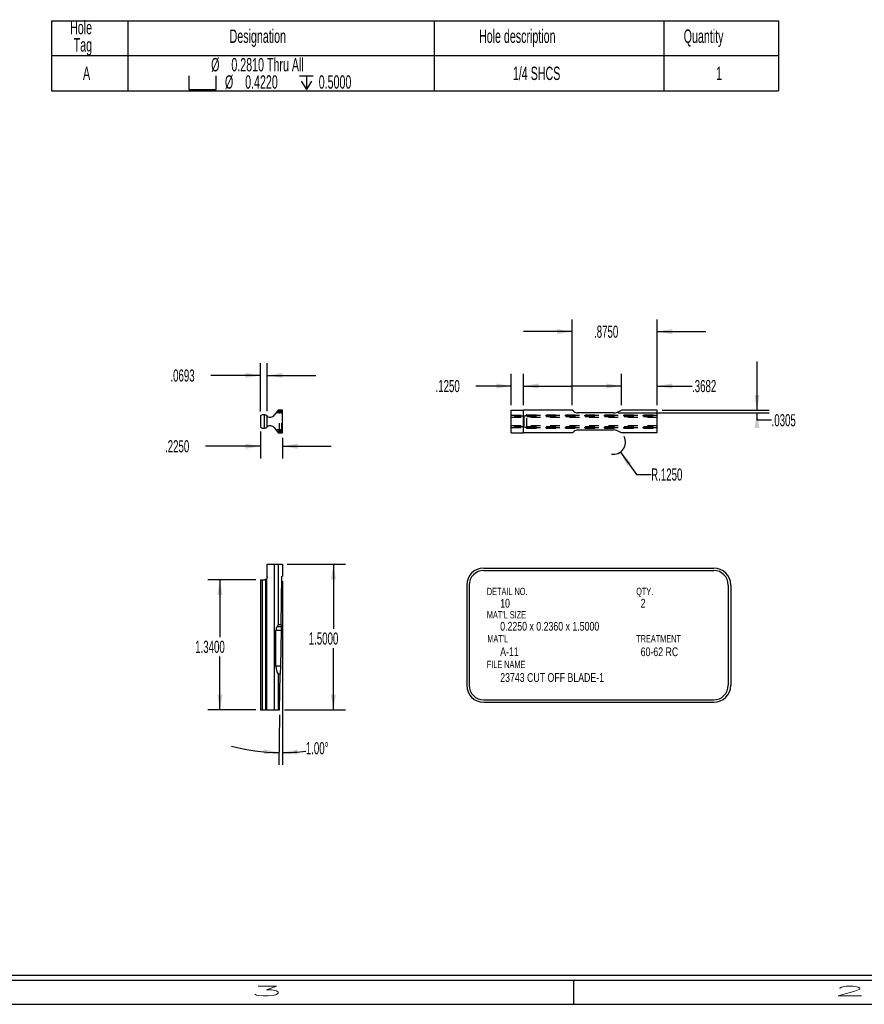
# Model space of a CAD drawing. Header units: inches. Extents: x 1802 to 2468, y -208 to -72.
# Tile 279 of 595: x 2123 to 2132, y -208 to -198. Entities that reach past the tile are written whole.
import ezdxf

# ---------------------------------------------------------------- set-up
doc = ezdxf.new("R2010")
doc.units = ezdxf.units.IN
doc.header["$LTSCALE"] = 0.5
doc.header["$MEASUREMENT"] = 0
doc.linetypes.add('HIDDEN', pattern=[0.225, 0.15, -0.075])
for name, color, linetype in [('SID-M-D', 42, 'Continuous'), ('SID-M-H', 4, 'HIDDEN'), ('SID-M-M', 233, 'Continuous'), ('SID-M-S', 105, 'Continuous')]:
    doc.layers.add(name, color=color, linetype=linetype)
doc.styles.add('R', font='ROMAND.SHX')
doc.styles.add('SLDTEXTSTYLE0', font='TXT', dxfattribs={"width": 0.595745})

# ---------------------------------------------------------------- blocks, each defined once
blk = doc.blocks.new('SW_SYMBOL_HOLE_SPOT')
at = {"layer": 'SID-M-D', "color": 0}
for p, q in [((0, 34.4), (0, 3)), ((63, 3), (63, 34.4)), ((0, 3), (63, 3))]:
    blk.add_line(p, q, dxfattribs=at)
blk = doc.blocks.new('SW_SYMBOL_HOLE_DEPTH')
at = {"layer": 'SID-M-D', "color": 0}
for p, q in [((0, 34.4), (31.5, 34.4)), ((15.7, 34.4), (15.7, 3)), ((3.9, 21.9), (15.7, 3)), ((27.6, 21.9), (15.7, 3))]:
    blk.add_line(p, q, dxfattribs=at)
blk = doc.blocks.new('*U9')
at = {"layer": 'SID-M-S'}
for p, q in [((-34, -0.25), (0, -0.25)), ((-34, -0.3), (0, -0.3)), ((-11, -0.3), (-11, -0.55)), ((-34, -0.55), (0, -0.55))]:
    blk.add_line(p, q, dxfattribs=at)
at = {"layer": 'SID-M-D', "style": 'R', "width": 4}
for s, p in [('3', (-14.327, -0.464)), ('2', (-8.327, -0.464))]:
    blk.add_text(s, height=0.1, dxfattribs=at).set_placement(p)

msp = doc.modelspace()

# ---------------------------------------------------------------- linework, layer by layer
at = {"layer": 'SID-M-D', "color": 0}
for p, q in [((2123.57729, -197.52587), (2123.57729, -197.88459)), ((2123.57729, -197.52587), (2124.36469, -197.52587)), ((2124.36469, -197.52587), (2124.36469, -197.88459)), ((2124.36469, -197.52587), (2127.5143, -197.52587)), ((2127.5143, -197.52587), (2127.5143, -197.88459)), ((2127.5143, -197.52587), (2129.8765, -197.52587)), ((2129.8765, -197.52587), (2129.8765, -197.88459)), ((2129.8765, -197.52587), (2131.0576, -197.52587)), ((2131.0576, -197.52587), (2131.0576, -197.88459)), ((2123.57729, -197.88459), (2124.36469, -197.88459)), ((2123.57729, -197.88459), (2123.57729, -198.24914)), ((2124.36469, -197.88459), (2127.5143, -197.88459)), ((2124.36469, -197.88459), (2124.36469, -198.24914)), ((2127.5143, -197.88459), (2129.8765, -197.88459)), ((2127.5143, -197.88459), (2127.5143, -198.24914)), ((2129.8765, -197.88459), (2131.0576, -197.88459)), ((2129.8765, -197.88459), (2129.8765, -198.24914)), ((2131.0576, -197.88459), (2131.0576, -198.24914)), ((2123.57729, -198.24914), (2124.36469, -198.24914)), ((2124.36469, -198.24914), (2127.5143, -198.24914)), ((2127.5143, -198.24914), (2129.8765, -198.24914)), ((2129.8765, -198.24914), (2131.0576, -198.24914))]:
    msp.add_line(p, q, dxfattribs=at)
at = {"layer": 'SID-M-D'}
for p, q in [((2128.93419, -201.48194), (2128.93419, -200.60013)), ((2129.80919, -201.48194), (2129.80919, -200.60013)), ((2128.93419, -200.72513), (2128.43419, -200.72513)), ((2129.80919, -200.72513), (2130.30919, -200.72513)), ((2125.72959, -201.54744), (2125.72959, -201.05141)), ((2125.79889, -201.54533), (2125.79889, -201.05141)), ((2130.83656, -201.53194), (2130.83656, -201.03194)), ((2125.72959, -201.17641), (2125.21762, -201.17641)), ((2125.79889, -201.17641), (2126.29889, -201.17641)), ((2128.30919, -201.48194), (2128.30919, -201.15997)), ((2128.43419, -201.48194), (2128.43419, -201.15997)), ((2129.44101, -201.48194), (2129.44101, -201.15997)), ((2129.80919, -201.48194), (2129.80919, -201.15997)), ((2128.30919, -201.28497), (2127.94525, -201.28497)), ((2128.43419, -201.28497), (2128.93419, -201.28497)), ((2129.44101, -201.28497), (2128.94101, -201.28497)), ((2129.80919, -201.28497), (2130.1681, -201.28497)), ((2129.40919, -201.56244), (2130.96156, -201.56244)), ((2129.85919, -201.53194), (2130.96156, -201.53194)), ((2130.83656, -201.63665), (2130.83656, -201.56244)), ((2130.98656, -201.63665), (2130.83656, -201.63665)), ((2125.72959, -201.75244), (2125.72959, -202.0294)), ((2125.72959, -201.9044), (2125.16243, -201.9044)), ((2125.95459, -201.81794), (2125.95459, -202.0294)), ((2125.95459, -201.9044), (2126.45459, -201.9044)), ((2129.43197, -201.96407), (2129.59748, -202.19518)), ((2129.59748, -202.19518), (2129.74748, -202.19518)), ((2126.00459, -203.11765), (2126.60403, -203.11765)), ((2126.47903, -203.11765), (2126.47903, -203.78338)), ((2125.67959, -203.27765), (2125.18574, -203.27765)), ((2125.31074, -203.27765), (2125.31074, -203.86857)), ((2125.95459, -203.29265), (2125.95459, -205.18192)), ((2126.47903, -204.61765), (2126.47903, -203.98182)), ((2125.31074, -204.61765), (2125.31074, -204.067)), ((2125.67959, -204.61765), (2125.18574, -204.61765)), ((2125.97559, -204.61765), (2126.60403, -204.61765)), ((2125.92472, -204.66764), (2125.91575, -205.18158))]:
    msp.add_line(p, q, dxfattribs=at)
for centre, radius, start, end in [((2129.35919, -201.86244), 0.125, 260.60802, 27.311415), ((2125.95459, -202.9562), 2.10072, 255.506061, 269), ((2125.95459, -202.9562), 2.10072, 270, 276.565614)]:
    msp.add_arc(centre, radius, start, end, dxfattribs=at)
for points in [[(2128.93419, -200.72513), (2128.77819, -200.69913), (2128.77819, -200.75113)], [(2129.80919, -200.72513), (2129.96519, -200.75113), (2129.96519, -200.69913)], [(2125.72959, -201.17641), (2125.57359, -201.15041), (2125.57359, -201.20241)], [(2125.79889, -201.17641), (2125.95489, -201.20241), (2125.95489, -201.15041)], [(2128.30919, -201.28497), (2128.15319, -201.25897), (2128.15319, -201.31097)], [(2128.43419, -201.28497), (2128.59019, -201.31097), (2128.59019, -201.25897)], [(2129.44101, -201.28497), (2129.28501, -201.25897), (2129.28501, -201.31097)], [(2129.80919, -201.28497), (2129.96519, -201.31097), (2129.96519, -201.25897)], [(2130.83656, -201.53194), (2130.86256, -201.37594), (2130.81056, -201.37594)], [(2130.83656, -201.56244), (2130.81056, -201.71844), (2130.86256, -201.71844)], [(2125.72959, -201.9044), (2125.57359, -201.8784), (2125.57359, -201.9304)], [(2125.95459, -201.9044), (2126.11059, -201.9304), (2126.11059, -201.8784)], [(2129.43197, -201.96407), (2129.50166, -202.10604), (2129.54394, -202.07576)], [(2126.47903, -203.11765), (2126.45303, -203.27365), (2126.50503, -203.27365)], [(2125.31074, -203.27765), (2125.28474, -203.43365), (2125.33674, -203.43365)], [(2125.31074, -204.61765), (2125.33674, -204.46165), (2125.28474, -204.46165)], [(2126.47903, -204.61765), (2126.50503, -204.46165), (2126.45303, -204.46165)], [(2125.91793, -205.0566), (2125.76358, -205.02214), (2125.76075, -205.07406)], [(2125.95459, -205.05692), (2126.11145, -205.07712), (2126.10952, -205.02516)]]:
    msp.add_solid(points, dxfattribs=at)
at = {"layer": 'SID-M-H'}
for p, q in [((2125.93985, -201.56244), (2125.88776, -201.56244)), ((2125.94052, -201.5484), (2125.89863, -201.5484)), ((2125.92559, -201.76794), (2125.92559, -201.53194)), ((2125.94052, -201.5484), (2125.94087, -201.53194)), ((2125.94959, -201.76794), (2125.94959, -201.53194)), ((2128.30919, -201.5865), (2129.80919, -201.5865)), ((2128.43919, -201.59533), (2128.30919, -201.59533)), ((2128.30919, -201.60588), (2129.80919, -201.60588)), ((2128.43919, -201.59533), (2128.43919, -201.70455)), ((2128.45929, -201.58785), (2129.80919, -201.58785)), ((2128.4672, -201.58244), (2129.80919, -201.58244)), ((2128.46919, -201.71744), (2128.46919, -201.58244)), ((2128.46919, -201.59744), (2129.80919, -201.59744)), ((2129.80919, -201.69401), (2128.30919, -201.69401)), ((2128.43919, -201.70455), (2128.30919, -201.70455)), ((2128.46919, -201.70244), (2129.80919, -201.70244)), ((2125.93985, -201.73744), (2125.88776, -201.73744)), ((2125.94052, -201.75148), (2125.89863, -201.75148)), ((2125.94087, -201.76794), (2125.94052, -201.75148)), ((2128.30919, -201.71338), (2129.80919, -201.71338)), ((2128.45929, -201.71203), (2129.80919, -201.71203)), ((2128.4672, -201.71744), (2129.80919, -201.71744)), ((2125.86912, -203.11765), (2125.86912, -204.61765)), ((2125.74459, -203.27765), (2125.74459, -204.61765)), ((2125.77962, -203.27566), (2125.77962, -204.61765)), ((2125.79115, -203.26775), (2125.79115, -204.61765)), ((2125.93985, -203.80084), (2125.88776, -203.80084)), ((2125.94052, -203.76227), (2125.89863, -203.76227)), ((2125.93345, -204.16765), (2125.88776, -204.16765))]:
    msp.add_line(p, q, dxfattribs=at)
for centre, major_axis, start_param, end_param in [((2125.93345, -201.43744), (0, 0.125), 2.42797682, 3.14159265), ((2125.93985, -201.50244), (0, 0.06), 3.14159265, 3.83972435), ((2125.93345, -201.86244), (0, 0.125), 0, 0.71361584), ((2125.93985, -201.79744), (0, 0.06), 5.58505361, 6.28318531)]:
    msp.add_ellipse(centre, major_axis=major_axis, ratio=0.01745506, start_param=start_param, end_param=end_param, dxfattribs=at)
for points in [[(2128.45929, -201.58785), (2128.45699, -201.59035), (2128.45402, -201.59224), (2128.44712, -201.59472), (2128.44318, -201.59533), (2128.43919, -201.59533)], [(2128.4672, -201.58244), (2128.46628, -201.58244), (2128.46506, -201.58302), (2128.46231, -201.58491), (2128.46079, -201.58623), (2128.45929, -201.58785)], [(2128.43919, -201.70455), (2128.44318, -201.70455), (2128.4471, -201.70516), (2128.45401, -201.70764), (2128.45699, -201.70953), (2128.45929, -201.71203)], [(2128.45929, -201.71203), (2128.46079, -201.71365), (2128.46228, -201.71494), (2128.46506, -201.71687), (2128.46628, -201.71744), (2128.4672, -201.71744)]]:
    msp.add_open_spline(points, degree=3, knots=[0, 0, 0, 0, 0.5, 0.5, 1, 1, 1, 1], dxfattribs=at)
at = {"layer": 'SID-M-M'}
for p, q in [((2128.02473, -203.15837), (2130.39072, -203.15837)), ((2128.02473, -203.18337), (2130.39072, -203.18337)), ((2127.84973, -203.33337), (2127.84973, -204.36389)), ((2127.87473, -203.33337), (2127.87473, -204.36389)), ((2130.54072, -203.33337), (2130.54072, -204.36389)), ((2130.56572, -203.33337), (2130.56572, -204.36389)), ((2128.02473, -204.51389), (2130.39072, -204.51389)), ((2128.02473, -204.53889), (2130.39072, -204.53889))]:
    msp.add_line(p, q, dxfattribs=at)
for centre, radius, start, end in [((2128.02473, -203.33337), 0.175, 90, 180), ((2128.02473, -203.33337), 0.15, 90, 180), ((2130.39072, -203.33337), 0.175, 0, 90), ((2130.39072, -203.33337), 0.15, 0, 90), ((2128.02473, -204.36389), 0.175, 180, 270), ((2128.02473, -204.36389), 0.15, 180, 270), ((2130.39072, -204.36389), 0.15, 270, 0), ((2130.39072, -204.36389), 0.175, 270, 0)]:
    msp.add_arc(centre, radius, start, end, dxfattribs=at)
at = {"layer": 'SID-M-S'}
for p, q in [((2125.72959, -201.59744), (2125.72959, -201.70244)), ((2125.76889, -201.58244), (2125.74459, -201.58244)), ((2125.76889, -201.71744), (2125.76889, -201.58244)), ((2125.76889, -201.58244), (2125.77962, -201.58244)), ((2125.79889, -201.70455), (2125.79889, -201.59533)), ((2125.91139, -201.53194), (2125.86912, -201.5865)), ((2125.95459, -201.53194), (2125.91139, -201.53194)), ((2125.95459, -201.76794), (2125.95459, -201.53194)), ((2128.30919, -201.76794), (2128.30919, -201.53194)), ((2128.30919, -201.53194), (2128.43419, -201.53194)), ((2128.43419, -201.76794), (2128.43419, -201.53194)), ((2128.93419, -201.53194), (2128.43419, -201.53194)), ((2128.95381, -201.5484), (2128.93419, -201.53194)), ((2129.35919, -201.56244), (2128.99238, -201.56244)), ((2129.80919, -201.53194), (2129.44101, -201.53194)), ((2129.80919, -201.76794), (2129.80919, -201.53194)), ((2125.74459, -201.71744), (2125.76889, -201.71744)), ((2125.77962, -201.71744), (2125.76889, -201.71744)), ((2125.86912, -201.71338), (2125.91139, -201.76794)), ((2125.91139, -201.76794), (2125.95459, -201.76794)), ((2128.30919, -201.76794), (2128.43419, -201.76794)), ((2128.93419, -201.76794), (2128.43419, -201.76794)), ((2128.93419, -201.76794), (2128.95381, -201.75148)), ((2128.99238, -201.73744), (2129.35919, -201.73744)), ((2129.80919, -201.76794), (2129.44101, -201.76794)), ((2125.79889, -203.24765), (2125.79889, -203.11765)), ((2125.79889, -203.11765), (2125.86912, -203.11765)), ((2125.86912, -203.11765), (2125.86912, -204.61765)), ((2125.86912, -203.11765), (2125.91139, -203.11765)), ((2125.91139, -203.11765), (2125.91139, -203.74265)), ((2125.91139, -203.11765), (2125.95459, -203.11765)), ((2125.95459, -203.11765), (2125.95459, -203.24265)), ((2125.72959, -203.27765), (2125.72959, -204.61765)), ((2125.72959, -203.27765), (2125.74459, -203.27765)), ((2125.74459, -203.27765), (2125.74459, -204.61765)), ((2125.74459, -203.27765), (2125.76889, -203.27765)), ((2125.77962, -203.27566), (2125.77962, -204.61765)), ((2125.79115, -203.26775), (2125.79115, -204.61765)), ((2125.94087, -203.74265), (2125.94959, -203.24265)), ((2125.94959, -203.24265), (2125.95459, -203.24265)), ((2125.88776, -204.16765), (2125.88776, -203.80084)), ((2125.93985, -203.80084), (2125.88776, -203.80084)), ((2125.89863, -203.76227), (2125.91139, -203.74265)), ((2125.94052, -203.76227), (2125.89863, -203.76227)), ((2125.94087, -203.74265), (2125.91139, -203.74265)), ((2125.93985, -203.80084), (2125.93345, -204.16765)), ((2125.94052, -203.76227), (2125.93985, -203.80084)), ((2125.94087, -203.74265), (2125.94052, -203.76227)), ((2125.93345, -204.16765), (2125.88776, -204.16765)), ((2125.93345, -204.16765), (2125.93202, -204.24947)), ((2125.91139, -204.24947), (2125.91139, -204.61765)), ((2125.93202, -204.24947), (2125.91139, -204.24947)), ((2125.92559, -204.61765), (2125.93202, -204.24947)), ((2125.72959, -204.61765), (2125.74459, -204.61765)), ((2125.74459, -204.61765), (2125.77962, -204.61765)), ((2125.77962, -204.61765), (2125.79115, -204.61765)), ((2125.79115, -204.61765), (2125.86912, -204.61765)), ((2125.86912, -204.61765), (2125.91139, -204.61765)), ((2125.91139, -204.61765), (2125.92559, -204.61765))]:
    msp.add_line(p, q, dxfattribs=at)
for centre, radius, start, end in [((2125.74459, -201.59744), 0.015, 90, 180), ((2125.82959, -201.55588), 0.05, 232.107638, 322.234935), ((2128.99238, -201.50244), 0.06, 230, 270), ((2129.35919, -201.43744), 0.125, 270, 310.887176), ((2125.74459, -201.70244), 0.015, 180, 270), ((2125.82959, -201.74401), 0.05, 37.765065, 127.892362), ((2128.99238, -201.79744), 0.06, 90, 130), ((2129.35919, -201.86244), 0.125, 49.112824, 90), ((2125.76889, -203.24765), 0.03, 270, 290.968229)]:
    msp.add_arc(centre, radius, start, end, dxfattribs=at)
for centre, major_axis, start_param, end_param in [((2125.93424, -203.80084), (0, 0.06), 0.87266463, 1.57079633), ((2125.9846, -204.16765), (0, 0.125), 1.57079633, 2.28441216)]:
    msp.add_ellipse(centre, major_axis=major_axis, ratio=0.77470337, start_param=start_param, end_param=end_param, dxfattribs=at)
for points in [[(2125.77962, -201.58244), (2125.78204, -201.58244), (2125.78427, -201.58302), (2125.78815, -201.58491), (2125.78981, -201.58623), (2125.79115, -201.58785)], [(2125.79115, -201.58785), (2125.79323, -201.59035), (2125.79523, -201.59224), (2125.79806, -201.59472), (2125.79889, -201.59533), (2125.79889, -201.59533)], [(2125.79889, -201.70455), (2125.79889, -201.70455), (2125.79806, -201.70516), (2125.79523, -201.70764), (2125.79323, -201.70953), (2125.79115, -201.71203)], [(2125.79115, -201.71203), (2125.7898, -201.71365), (2125.78819, -201.71494), (2125.78427, -201.71687), (2125.78204, -201.71744), (2125.77962, -201.71744)], [(2125.79115, -203.26775), (2125.7898, -203.26925), (2125.78819, -203.27074), (2125.78427, -203.27352), (2125.78204, -203.27474), (2125.77962, -203.27566)], [(2125.79889, -203.24765), (2125.79889, -203.25164), (2125.79806, -203.25556), (2125.79523, -203.26247), (2125.79323, -203.26545), (2125.79115, -203.26775)]]:
    msp.add_open_spline(points, degree=3, knots=[0, 0, 0, 0, 0.5, 0.5, 1, 1, 1, 1], dxfattribs=at)

# ---------------------------------------------------------------- block references
at = {"layer": 'SID-M-D'}
msp.add_blockref('*U9', (2139.94756, -207.09685), dxfattribs=at)
at = {"layer": 'SID-M-D', "color": 0, "xscale": 0.004470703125, "yscale": 0.004470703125, "zscale": 0.004470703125}
for name, p in [('SW_SYMBOL_HOLE_SPOT', (2124.99123, -198.24635)), ('SW_SYMBOL_HOLE_DEPTH', (2126.1309, -198.24635))]:
    msp.add_blockref(name, p, dxfattribs=at)

# ---------------------------------------------------------------- texts
at = {"layer": 'SID-M-D', "style": 'SLDTEXTSTYLE0', "width": 0.75}
for s, height, p in [('DETAIL NO.', 0.075, (2128.05761, -203.43616)), ('QTY.', 0.075, (2129.59385, -203.43616)), ('10', 0.09, (2128.19455, -203.56544)), ('2', 0.09, (2129.63958, -203.56544)), ("MAT'L SIZE", 0.075, (2128.05761, -203.67627)), ('0.2250 x 0.2360 x 1.5000', 0.09, (2128.19455, -203.80224)), ("MAT'L", 0.075, (2128.06224, -203.92244)), ('TREATMENT', 0.075, (2129.59385, -203.92244)), ('A-11', 0.09, (2128.19455, -204.06348)), ('60-62 RC', 0.09, (2129.63958, -204.06456)), ('FILE NAME', 0.075, (2128.05632, -204.18657)), ('23743 CUT OFF BLADE-1', 0.09, (2128.19455, -204.32958))]:
    msp.add_text(s, height=height, dxfattribs=at).set_placement(p)
at = {"layer": 'SID-M-D', "color": 0, "attachment_point": 1, "style": 'SLDTEXTSTYLE0'}
for s, insert, char_height in [('Hole', (2123.76994, -197.5276), 0.137795), ('Designation', (2125.41118, -197.61669), 0.1377953), ('Hole description', (2127.97676, -197.61669), 0.1377953), ('Quantity', (2130.08256, -197.61669), 0.137795), ('Tag', (2123.80726, -197.70578), 0.137795), ('%%c', (2125.22134, -197.90965), 0.137795), ('0.2810 Thru All', (2125.42916, -197.90965), 0.1377953), ('A', (2123.90305, -197.99874), 0.1378), ('1/4 SHCS', (2128.32526, -197.99874), 0.137795), ('1', (2130.41614, -197.99874), 0.1378), ('%%c', (2125.3631, -198.08783), 0.137795), ('0.4220', (2125.57091, -198.08783), 0.137795), ('0.5000', (2126.32777, -198.08783), 0.137795)]:
    msp.add_mtext(s, dxfattribs=dict(at, insert=insert, char_height=char_height))
at = {"layer": 'SID-M-D', "char_height": 0.125, "attachment_point": 1, "style": 'SLDTEXTSTYLE0'}
for s, insert in [('.8750', (2129.15995, -200.66321)), ('.0693', (2124.802, -201.11449)), ('.1250', (2127.52962, -201.22305)), ('.3682', (2130.1681, -201.22305)), ('.0305', (2130.98656, -201.57473)), ('.2250', (2124.7468, -201.84249)), ('R.1250', (2129.74748, -202.13326)), ('1.5000', (2126.22503, -203.82068)), ('1.3400', (2125.05675, -203.90587)), ('1.00°', (2126.19479, -204.94944))]:
    msp.add_mtext(s, dxfattribs=dict(at, insert=insert))

doc.saveas('drawing.dxf')
